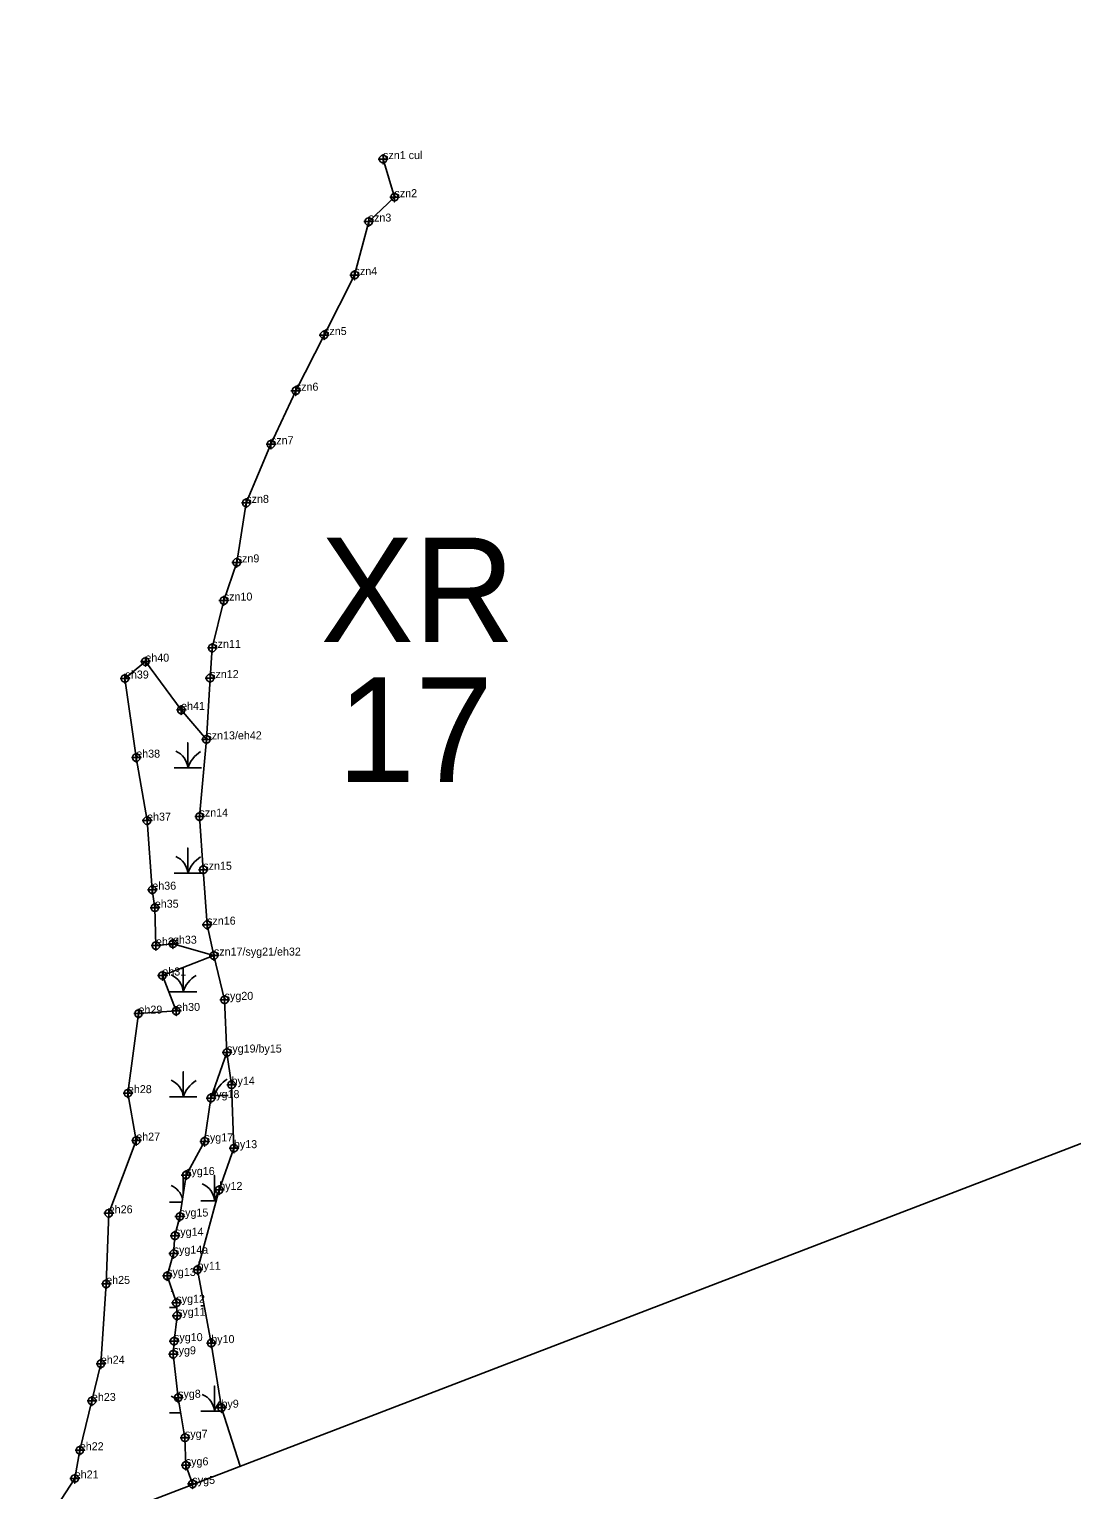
# Model space of a CAD drawing. Extents: x 2071991 to 2268989, y 436479 to 469629.
# Drawn here: x 2239019 to 2239671, y 438791 to 439703 of the extents above; entities that cross this region are included whole.
import ezdxf

# ---------------------------------------------------------------- set-up
doc = ezdxf.new("R2010")
doc.units = 0
for name, color, linetype in [('approx_PSA', 7, 'Continuous'), ('Default', 7, 'Continuous'), ('Exist Environmental Wetland Boundary', 7, 'Continuous'), ('Exist Environmental Wetland Boundary Cogo Comment', 7, 'Continuous'), ('Exist Environmental Wetland Boundary Cogo Point CELL', 7, 'Continuous'), ('Exist Hydro Jurisdictional Stream or Body of Water NEU Mitigable', 7, 'Continuous'), ('Exist Hydro Jurisdictional Stream or Body of Water NEU Mitigable Cogo Comment', 7, 'Continuous'), ('Exist Hydro Jurisdictional Stream or Body of Water NEU Mitigable Cogo Point CELL', 7, 'Continuous'), ('Exist Hydro Swamp or Marsh', 7, 'Continuous')]:
    doc.layers.add(name, color=color, linetype=linetype)

msp = doc.modelspace()

# ---------------------------------------------------------------- linework, layer by layer
at = {"layer": 'approx_PSA'}
msp.add_line((2241491, 439703.18), (2237618.13, 438217.27), dxfattribs=at)
at = {"layer": 'Exist Environmental Wetland Boundary'}
for points in [[(2239031.2, 438772.05), (2239047.88, 438797.76), (2239051.03, 438815.39), (2239058.6, 438846.18), (2239064.17, 438869.46), (2239067.52, 438919.3), (2239069.12, 438963.43), (2239086.29, 439008.83), (2239081.09, 439038.49), (2239087.68, 439088.18), (2239111.25, 439089.84), (2239102.62, 439111.99), (2239134.83, 439124.43), (2239109.21, 439131.85), (2239098.58, 439130.7), (2239097.89, 439154.34), (2239096.33, 439165.59), (2239093.07, 439208.73), (2239086.28, 439248.1), (2239079.24, 439297.52), (2239091.98, 439308.07), (2239114.33, 439277.88), (2239130.1, 439259.51)], [(2239151.24, 438805.48), (2239139.54, 438841.96), (2239133.15, 438882.35), (2239124.57, 438928.14), (2239138.11, 438978.03), (2239147.33, 439004.13), (2239145.84, 439043.72), (2239142.97, 439063.86)]]:
    msp.add_lwpolyline(points, dxfattribs=at)
at = {"layer": 'Exist Environmental Wetland Boundary Cogo Point CELL'}
for points in [[(2239091.98, 439311.07), (2239091.98, 439305.07), (2239091.98, 439308.07), (2239094.98, 439308.07), (2239088.98, 439308.07)], [(2239079.24, 439300.52), (2239079.24, 439294.52), (2239079.24, 439297.52), (2239082.24, 439297.52), (2239076.24, 439297.52)], [(2239114.33, 439280.88), (2239114.33, 439274.88), (2239114.33, 439277.88), (2239117.33, 439277.88), (2239111.33, 439277.88)], [(2239086.28, 439251.1), (2239086.28, 439245.1), (2239086.28, 439248.1), (2239089.28, 439248.1), (2239083.28, 439248.1)], [(2239093.07, 439211.73), (2239093.07, 439205.73), (2239093.07, 439208.73), (2239096.07, 439208.73), (2239090.07, 439208.73)], [(2239096.33, 439168.59), (2239096.33, 439162.59), (2239096.33, 439165.59), (2239099.33, 439165.59), (2239093.33, 439165.59)], [(2239097.89, 439157.34), (2239097.89, 439151.34), (2239097.89, 439154.34), (2239100.89, 439154.34), (2239094.89, 439154.34)], [(2239109.21, 439134.85), (2239109.21, 439128.85), (2239109.21, 439131.85), (2239112.21, 439131.85), (2239106.21, 439131.85)], [(2239098.58, 439133.7), (2239098.58, 439127.7), (2239098.58, 439130.7), (2239101.58, 439130.7), (2239095.58, 439130.7)], [(2239134.83, 439127.43), (2239134.83, 439121.43), (2239134.83, 439124.43), (2239137.83, 439124.43), (2239131.83, 439124.43)], [(2239102.62, 439114.99), (2239102.62, 439108.99), (2239102.62, 439111.99), (2239105.62, 439111.99), (2239099.62, 439111.99)], [(2239087.68, 439091.18), (2239087.68, 439085.18), (2239087.68, 439088.18), (2239090.68, 439088.18), (2239084.68, 439088.18)], [(2239111.25, 439092.84), (2239111.25, 439086.84), (2239111.25, 439089.84), (2239114.25, 439089.84), (2239108.25, 439089.84)], [(2239145.84, 439046.72), (2239145.84, 439040.72), (2239145.84, 439043.72), (2239148.84, 439043.72), (2239142.84, 439043.72)], [(2239081.09, 439041.49), (2239081.09, 439035.49), (2239081.09, 439038.49), (2239084.09, 439038.49), (2239078.09, 439038.49)], [(2239086.29, 439011.83), (2239086.29, 439005.83), (2239086.29, 439008.83), (2239089.29, 439008.83), (2239083.29, 439008.83)], [(2239147.33, 439007.13), (2239147.33, 439001.13), (2239147.33, 439004.13), (2239150.33, 439004.13), (2239144.33, 439004.13)], [(2239138.11, 438981.03), (2239138.11, 438975.03), (2239138.11, 438978.03), (2239141.11, 438978.03), (2239135.11, 438978.03)], [(2239069.12, 438966.43), (2239069.12, 438960.43), (2239069.12, 438963.43), (2239072.12, 438963.43), (2239066.12, 438963.43)], [(2239124.57, 438931.14), (2239124.57, 438925.14), (2239124.57, 438928.14), (2239127.57, 438928.14), (2239121.57, 438928.14)], [(2239067.52, 438922.3), (2239067.52, 438916.3), (2239067.52, 438919.3), (2239070.52, 438919.3), (2239064.52, 438919.3)], [(2239133.15, 438885.35), (2239133.15, 438879.35), (2239133.15, 438882.35), (2239136.15, 438882.35), (2239130.15, 438882.35)], [(2239064.17, 438872.46), (2239064.17, 438866.46), (2239064.17, 438869.46), (2239067.17, 438869.46), (2239061.17, 438869.46)], [(2239058.6, 438849.18), (2239058.6, 438843.18), (2239058.6, 438846.18), (2239061.6, 438846.18), (2239055.6, 438846.18)], [(2239139.54, 438844.96), (2239139.54, 438838.96), (2239139.54, 438841.96), (2239142.54, 438841.96), (2239136.54, 438841.96)], [(2239051.03, 438818.39), (2239051.03, 438812.39), (2239051.03, 438815.39), (2239054.03, 438815.39), (2239048.03, 438815.39)], [(2239047.88, 438800.76), (2239047.88, 438794.76), (2239047.88, 438797.76), (2239050.88, 438797.76), (2239044.88, 438797.76)]]:
    msp.add_lwpolyline(points, dxfattribs=at)
for centre in [(2239091.98, 439308.07), (2239079.24, 439297.52), (2239114.33, 439277.88), (2239086.28, 439248.1), (2239093.07, 439208.73), (2239096.33, 439165.59), (2239097.89, 439154.34), (2239098.58, 439130.7), (2239109.21, 439131.85), (2239134.83, 439124.43), (2239102.62, 439111.99), (2239087.68, 439088.18), (2239111.25, 439089.84), (2239145.84, 439043.72), (2239081.09, 439038.49), (2239086.29, 439008.83), (2239147.33, 439004.13), (2239138.11, 438978.03), (2239069.12, 438963.43), (2239124.57, 438928.14), (2239067.52, 438919.3), (2239133.15, 438882.35), (2239064.17, 438869.46), (2239058.6, 438846.18), (2239139.54, 438841.96), (2239051.03, 438815.39), (2239047.88, 438797.76)]:
    msp.add_circle(centre, 2.34, dxfattribs=at)
at = {"layer": 'Exist Hydro Jurisdictional Stream or Body of Water NEU Mitigable'}
msp.add_lwpolyline([(2239240.49, 439622.04), (2239247.61, 439598.24), (2239231.5, 439582.99), (2239222.67, 439549.6), (2239203.62, 439512.14), (2239185.96, 439477.33), (2239170.4, 439443.86), (2239155.04, 439407.24), (2239149.05, 439370.08), (2239140.98, 439346.22), (2239133.77, 439316.64), (2239132.43, 439297.8), (2239130.1, 439259.51), (2239125.8, 439211.29), (2239128.17, 439178.04), (2239130.54, 439143.75), (2239134.83, 439124.43), (2239141.51, 439096.78), (2239142.97, 439063.86), (2239132.92, 439035.39), (2239128.96, 439008.36), (2239117.45, 438987.35), (2239113.49, 438961.42), (2239110.45, 438949.43), (2239109.66, 438938.21), (2239105.6, 438924.29), (2239111.36, 438907.55), (2239111.76, 438899.44), (2239109.91, 438883.57), (2239109.43, 438875.34), (2239112.46, 438848.19), (2239116.71, 438823.21), (2239117.25, 438805.98), (2239121.39, 438794.34), (2239121.16, 438793.94)], dxfattribs=at)
at = {"layer": 'Exist Hydro Jurisdictional Stream or Body of Water NEU Mitigable Cogo Point CELL'}
for points in [[(2239240.49, 439625.04), (2239240.49, 439619.04), (2239240.49, 439622.04), (2239243.49, 439622.04), (2239237.49, 439622.04)], [(2239247.61, 439601.24), (2239247.61, 439595.24), (2239247.61, 439598.24), (2239250.61, 439598.24), (2239244.61, 439598.24)], [(2239231.5, 439585.99), (2239231.5, 439579.99), (2239231.5, 439582.99), (2239234.5, 439582.99), (2239228.5, 439582.99)], [(2239222.67, 439552.6), (2239222.67, 439546.6), (2239222.67, 439549.6), (2239225.67, 439549.6), (2239219.67, 439549.6)], [(2239203.62, 439515.14), (2239203.62, 439509.14), (2239203.62, 439512.14), (2239206.62, 439512.14), (2239200.62, 439512.14)], [(2239185.96, 439480.33), (2239185.96, 439474.33), (2239185.96, 439477.33), (2239188.96, 439477.33), (2239182.96, 439477.33)], [(2239170.4, 439446.86), (2239170.4, 439440.86), (2239170.4, 439443.86), (2239173.4, 439443.86), (2239167.4, 439443.86)], [(2239155.04, 439410.24), (2239155.04, 439404.24), (2239155.04, 439407.24), (2239158.04, 439407.24), (2239152.04, 439407.24)], [(2239149.05, 439373.08), (2239149.05, 439367.08), (2239149.05, 439370.08), (2239152.05, 439370.08), (2239146.05, 439370.08)], [(2239140.98, 439349.22), (2239140.98, 439343.22), (2239140.98, 439346.22), (2239143.98, 439346.22), (2239137.98, 439346.22)], [(2239133.77, 439319.64), (2239133.77, 439313.64), (2239133.77, 439316.64), (2239136.77, 439316.64), (2239130.77, 439316.64)], [(2239132.43, 439300.8), (2239132.43, 439294.8), (2239132.43, 439297.8), (2239135.43, 439297.8), (2239129.43, 439297.8)], [(2239130.1, 439262.51), (2239130.1, 439256.51), (2239130.1, 439259.51), (2239133.1, 439259.51), (2239127.1, 439259.51)], [(2239125.8, 439214.29), (2239125.8, 439208.29), (2239125.8, 439211.29), (2239128.8, 439211.29), (2239122.8, 439211.29)], [(2239128.17, 439181.04), (2239128.17, 439175.04), (2239128.17, 439178.04), (2239131.17, 439178.04), (2239125.17, 439178.04)], [(2239130.54, 439146.75), (2239130.54, 439140.75), (2239130.54, 439143.75), (2239133.54, 439143.75), (2239127.54, 439143.75)], [(2239141.51, 439099.78), (2239141.51, 439093.78), (2239141.51, 439096.78), (2239144.51, 439096.78), (2239138.51, 439096.78)], [(2239142.97, 439066.86), (2239142.97, 439060.86), (2239142.97, 439063.86), (2239145.97, 439063.86), (2239139.97, 439063.86)], [(2239132.92, 439038.39), (2239132.92, 439032.39), (2239132.92, 439035.39), (2239135.92, 439035.39), (2239129.92, 439035.39)], [(2239128.96, 439011.36), (2239128.96, 439005.36), (2239128.96, 439008.36), (2239131.96, 439008.36), (2239125.96, 439008.36)], [(2239117.45, 438990.35), (2239117.45, 438984.35), (2239117.45, 438987.35), (2239120.45, 438987.35), (2239114.45, 438987.35)], [(2239113.49, 438964.42), (2239113.49, 438958.42), (2239113.49, 438961.42), (2239116.49, 438961.42), (2239110.49, 438961.42)], [(2239110.45, 438952.43), (2239110.45, 438946.43), (2239110.45, 438949.43), (2239113.45, 438949.43), (2239107.45, 438949.43)], [(2239109.66, 438941.21), (2239109.66, 438935.21), (2239109.66, 438938.21), (2239112.66, 438938.21), (2239106.66, 438938.21)], [(2239105.6, 438927.29), (2239105.6, 438921.29), (2239105.6, 438924.29), (2239108.6, 438924.29), (2239102.6, 438924.29)], [(2239111.36, 438910.55), (2239111.36, 438904.55), (2239111.36, 438907.55), (2239114.36, 438907.55), (2239108.36, 438907.55)], [(2239111.76, 438902.44), (2239111.76, 438896.44), (2239111.76, 438899.44), (2239114.76, 438899.44), (2239108.76, 438899.44)], [(2239109.91, 438886.57), (2239109.91, 438880.57), (2239109.91, 438883.57), (2239112.91, 438883.57), (2239106.91, 438883.57)], [(2239109.43, 438878.34), (2239109.43, 438872.34), (2239109.43, 438875.34), (2239112.43, 438875.34), (2239106.43, 438875.34)], [(2239112.46, 438851.19), (2239112.46, 438845.19), (2239112.46, 438848.19), (2239115.46, 438848.19), (2239109.46, 438848.19)], [(2239116.71, 438826.21), (2239116.71, 438820.21), (2239116.71, 438823.21), (2239119.71, 438823.21), (2239113.71, 438823.21)], [(2239117.25, 438808.98), (2239117.25, 438802.98), (2239117.25, 438805.98), (2239120.25, 438805.98), (2239114.25, 438805.98)], [(2239121.39, 438797.34), (2239121.39, 438791.34), (2239121.39, 438794.34), (2239124.39, 438794.34), (2239118.39, 438794.34)]]:
    msp.add_lwpolyline(points, dxfattribs=at)
for centre in [(2239240.49, 439622.04), (2239247.61, 439598.24), (2239231.5, 439582.99), (2239222.67, 439549.6), (2239203.62, 439512.14), (2239185.96, 439477.33), (2239170.4, 439443.86), (2239155.04, 439407.24), (2239149.05, 439370.08), (2239140.98, 439346.22), (2239133.77, 439316.64), (2239132.43, 439297.8), (2239130.1, 439259.51), (2239125.8, 439211.29), (2239128.17, 439178.04), (2239130.54, 439143.75), (2239141.51, 439096.78), (2239142.97, 439063.86), (2239132.92, 439035.39), (2239128.96, 439008.36), (2239117.45, 438987.35), (2239113.49, 438961.42), (2239110.45, 438949.43), (2239109.66, 438938.21), (2239105.6, 438924.29), (2239111.36, 438907.55), (2239111.76, 438899.44), (2239109.91, 438883.57), (2239109.43, 438875.34), (2239112.46, 438848.19), (2239116.71, 438823.21), (2239117.25, 438805.98), (2239121.39, 438794.34)]:
    msp.add_circle(centre, 2.34, dxfattribs=at)
at = {"layer": 'Exist Hydro Swamp or Marsh'}
for p, q in [((2239106.99, 438970.31), (2239114.85, 438970.31)), ((2239106.99, 438904.53), (2239111.51, 438904.53)), ((2239126.54, 438905.54), (2239128.8, 438905.54)), ((2239056.78, 438838.75), (2239056.99, 438838.75)), ((2239106.99, 438838.75), (2239114.06, 438838.75))]:
    msp.add_line(p, q, dxfattribs=at)
for points in [[(2239109.89, 439241.65), (2239118.49, 439241.65), (2239118.49, 439257.44), (2239118.49, 439241.65), (2239127.09, 439241.65)], [(2239109.89, 439175.87), (2239118.49, 439175.87), (2239118.49, 439191.65), (2239118.49, 439175.87), (2239127.09, 439175.87)], [(2239106.99, 439101.87), (2239115.6, 439101.87), (2239115.6, 439117)], [(2239115.6, 439117), (2239115.6, 439101.87), (2239124.2, 439101.87)], [(2239106.99, 439036.09), (2239115.6, 439036.09), (2239115.6, 439051.87), (2239115.6, 439036.09), (2239124.2, 439036.09)], [(2239133.52, 439037.1), (2239135.14, 439037.1), (2239135.14, 439041.68)], [(2239135.14, 439041.68), (2239135.14, 439037.1), (2239143.74, 439037.1)], [(2239115.6, 438975.2), (2239115.6, 438986.09), (2239115.6, 438975.2)], [(2239126.54, 438971.32), (2239135.14, 438971.32), (2239135.14, 438987.1), (2239135.14, 438971.32), (2239136.29, 438971.32)], [(2239126.54, 438839.76), (2239135.14, 438839.76), (2239135.14, 438855.54), (2239135.14, 438839.76), (2239140.24, 438839.76)]]:
    msp.add_lwpolyline(points, dxfattribs=at)
for centre, radius, start, end in [((2239106.22, 439240.77), 12.3, 4.14034, 67.53497), ((2239136.73, 439235.59), 19.22, 122.12745, 161.62219), ((2239106.22, 439174.99), 12.3, 4.14034, 67.53497), ((2239136.73, 439169.81), 19.22, 122.12745, 161.62219), ((2239103.33, 439100.98), 12.3, 4.14034, 67.53497), ((2239133.84, 439095.81), 19.22, 122.12745, 161.62219), ((2239103.33, 439035.2), 12.3, 4.14034, 67.53497), ((2239133.84, 439030.03), 19.22, 122.12745, 161.62219), ((2239153.38, 439031.04), 19.22, 122.12745, 161.62219), ((2239122.87, 439036.21), 12.3, 4.14034, 18.14137), ((2239103.33, 438969.42), 12.3, 15.11264, 67.53497), ((2239122.87, 438970.43), 12.3, 4.14034, 67.53497), ((2239153.38, 438965.26), 19.22, 145.01526, 161.62219), ((2239103.33, 438903.64), 12.3, 62.86998, 67.53497), ((2239103.33, 438837.86), 12.3, 38.89524, 67.53497), ((2239122.87, 438838.87), 12.3, 4.14034, 67.53497), ((2239153.38, 438833.7), 19.22, 139.10487, 161.62219)]:
    msp.add_arc(centre, radius, start, end, dxfattribs=at)

# ---------------------------------------------------------------- texts
at = {"layer": 'Default'}
for s, p in [('XR', (2239201.4, 439320.26)), ('17', (2239211.94, 439232.86))]:
    msp.add_text(s, height=65.34, dxfattribs=at).set_placement(p)
at = {"layer": 'Exist Environmental Wetland Boundary Cogo Comment'}
for s, p in [('eh40', (2239091.98, 439308.07)), ('eh39', (2239079.24, 439297.52)), ('eh41', (2239114.33, 439277.88)), ('eh38', (2239086.28, 439248.1)), ('eh37', (2239093.07, 439208.73)), ('eh36', (2239096.33, 439165.59)), ('eh35', (2239097.89, 439154.34)), ('eh34', (2239098.58, 439130.7)), ('eh33', (2239109.21, 439131.85)), ('eh31', (2239102.62, 439111.99)), ('eh29', (2239087.68, 439088.18)), ('eh30', (2239111.25, 439089.84)), ('eh28', (2239081.09, 439038.49)), ('by14', (2239145.84, 439043.72)), ('eh27', (2239086.29, 439008.83)), ('by13', (2239147.33, 439004.13)), ('by12', (2239138.11, 438978.03)), ('eh26', (2239069.12, 438963.43)), ('eh25', (2239067.52, 438919.3)), ('by11', (2239124.57, 438928.14)), ('by10', (2239133.15, 438882.35)), ('eh24', (2239064.17, 438869.46)), ('eh23', (2239058.6, 438846.18)), ('by9', (2239139.54, 438841.96)), ('eh22', (2239051.03, 438815.39)), ('eh21', (2239047.88, 438797.76))]:
    msp.add_text(s, height=5, dxfattribs=at).set_placement(p)
at = {"layer": 'Exist Hydro Jurisdictional Stream or Body of Water NEU Mitigable Cogo Comment'}
for s, p in [('szn1 cul', (2239240.49, 439622.04)), ('szn2', (2239247.61, 439598.24)), ('szn3', (2239231.5, 439582.99)), ('szn4', (2239222.67, 439549.6)), ('szn5', (2239203.62, 439512.14)), ('szn6', (2239185.96, 439477.33)), ('szn7', (2239170.4, 439443.86)), ('szn8', (2239155.04, 439407.24)), ('szn9', (2239149.05, 439370.08)), ('szn10', (2239140.98, 439346.22)), ('szn11', (2239133.77, 439316.64)), ('szn12', (2239132.43, 439297.8)), ('szn13/eh42', (2239130.1, 439259.51)), ('szn14', (2239125.8, 439211.29)), ('szn15', (2239128.17, 439178.04)), ('szn16', (2239130.54, 439143.75)), ('szn17/syg21/eh32', (2239134.83, 439124.43)), ('syg20', (2239141.51, 439096.78)), ('syg19/by15', (2239142.97, 439063.86)), ('syg18', (2239132.92, 439035.39)), ('syg17', (2239128.96, 439008.36)), ('syg16', (2239117.45, 438987.35)), ('syg15', (2239113.49, 438961.42)), ('syg14', (2239110.45, 438949.43)), ('syg14a', (2239109.66, 438938.21)), ('syg13', (2239105.6, 438924.29)), ('syg12', (2239111.36, 438907.55)), ('syg11', (2239111.76, 438899.44)), ('syg10', (2239109.91, 438883.57)), ('syg9', (2239109.43, 438875.34)), ('syg8', (2239112.46, 438848.19)), ('syg7', (2239116.71, 438823.21)), ('syg6', (2239117.25, 438805.98)), ('syg5', (2239121.39, 438794.34))]:
    msp.add_text(s, height=5, dxfattribs=at).set_placement(p)

doc.saveas('drawing.dxf')
